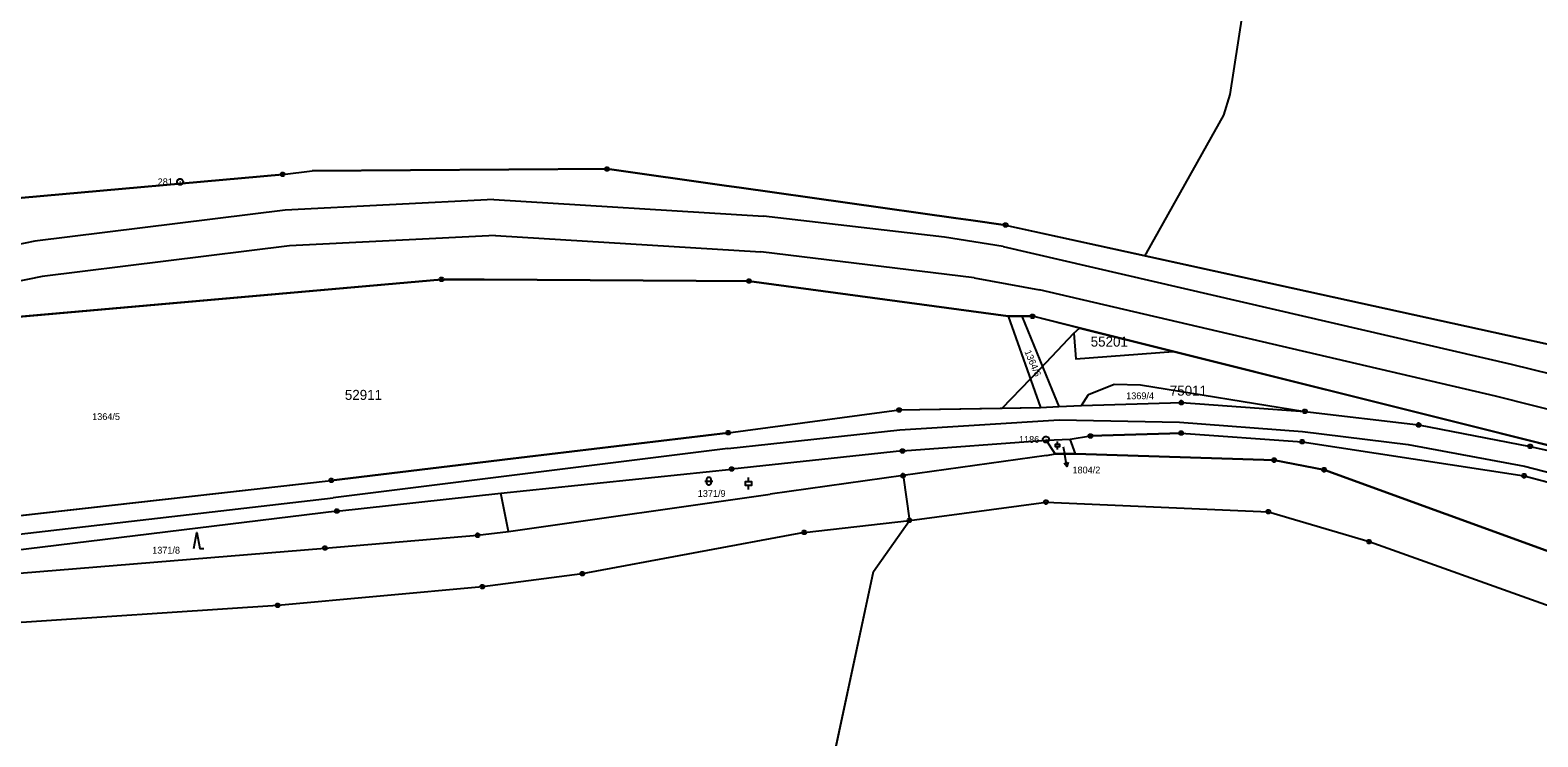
# Model space of a CAD drawing. Extents: x -779618 to -776429, y -1144546 to -1143350.
# Drawn here: x -778034.7 to -777658, y -1143732.5 to -1143556 of the extents above; entities that cross this region are included whole.
import ezdxf

# ---------------------------------------------------------------- set-up
doc = ezdxf.new("R2010")
doc.units = 0
for name, color, linetype in [('1', 7, 'Continuous'), ('11', 7, 'Continuous'), ('2', 7, 'Continuous'), ('3', 7, 'Continuous'), ('4', 7, 'Continuous'), ('6', 7, 'Continuous'), ('7', 7, 'Continuous'), ('8', 7, 'Continuous')]:
    doc.layers.add(name, color=color, linetype=linetype)

msp = doc.modelspace()

# ---------------------------------------------------------------- linework, layer by layer
at = {"layer": '1'}
for p, q in [((-777971.64, -1143592.01), (-777964.3, -1143591.17)), ((-777890.59, -1143590.67), (-777964.3, -1143591.17)), ((-777860.75, -1143594.87), (-777890.59, -1143590.67)), ((-777971.64, -1143592.01), (-778036.9, -1143597.86)), ((-777857.58, -1143595.32), (-777860.75, -1143594.87)), ((-777803.43, -1143602.93), (-777857.58, -1143595.32)), ((-777799.69, -1143603.46), (-777803.43, -1143602.93)), ((-777791.04, -1143604.67), (-777799.69, -1143603.46)), ((-777791.04, -1143604.67), (-777558.56, -1143655.7)), ((-778063.42, -1143629.9), (-777931.96, -1143618.26)), ((-777931.96, -1143618.26), (-777922.61, -1143618.31)), ((-777922.61, -1143618.31), (-777921.25, -1143618.32)), ((-777921.25, -1143618.32), (-777855.1, -1143618.66)), ((-777855.1, -1143618.66), (-777790.37, -1143627.42)), ((-777790.37, -1143627.42), (-777782.23, -1143650.25)), ((-777790.37, -1143627.42), (-777786.92, -1143627.45)), ((-777786.92, -1143627.45), (-777784.28, -1143627.47)), ((-777786.92, -1143627.45), (-777779.41, -1143645.76)), ((-777672.41, -1143655.46), (-777784.28, -1143627.47)), ((-777779.41, -1143645.76), (-777777.65, -1143650.04)), ((-777771.99, -1143649.79), (-777770.26, -1143647.04)), ((-777770.26, -1143647.04), (-777763.86, -1143644.46)), ((-777763.86, -1143644.46), (-777757.25, -1143644.57)), ((-777757.25, -1143644.57), (-777716.22, -1143651.23)), ((-777860.31, -1143656.58), (-777817.61, -1143650.87)), ((-777817.61, -1143650.87), (-777782.23, -1143650.25)), ((-777782.23, -1143650.25), (-777777.65, -1143650.04)), ((-777777.65, -1143650.04), (-777771.99, -1143649.79)), ((-777771.99, -1143649.79), (-777747.07, -1143649.03)), ((-777747.07, -1143649.03), (-777716.22, -1143651.23)), ((-777716.22, -1143651.23), (-777687.78, -1143654.61)), ((-777687.78, -1143654.61), (-777659.91, -1143659.97)), ((-777643.12, -1143662.79), (-777672.41, -1143655.46)), ((-777860.31, -1143656.58), (-777916.16, -1143663.29)), ((-777816.72, -1143661.12), (-777780.87, -1143658.4)), ((-777780.87, -1143658.4), (-777774.83, -1143658.21)), ((-777778.59, -1143661.83), (-777780.87, -1143658.4)), ((-777774.83, -1143658.21), (-777769.78, -1143657.38)), ((-777773.53, -1143661.8), (-777774.83, -1143658.21)), ((-777747.1, -1143656.66), (-777769.78, -1143657.38)), ((-777747.1, -1143656.66), (-777716.9, -1143658.83)), ((-777716.9, -1143658.83), (-777661.41, -1143667.34)), ((-777816.72, -1143661.12), (-777859.44, -1143665.66)), ((-777780.79, -1143662.22), (-777816.62, -1143667.27)), ((-777780.79, -1143662.22), (-777778.59, -1143661.83)), ((-777778.59, -1143661.83), (-777773.53, -1143661.8)), ((-777773.53, -1143661.8), (-777723.87, -1143663.43)), ((-777659.91, -1143659.97), (-777643.37, -1143663.67)), ((-777917.42, -1143663.44), (-777959.48, -1143668.5)), ((-777916.16, -1143663.29), (-777917.42, -1143663.44)), ((-777917.11, -1143671.65), (-777859.44, -1143665.66)), ((-777723.87, -1143663.43), (-777711.36, -1143665.84)), ((-777711.36, -1143665.84), (-777650.39, -1143687.95)), ((-778043.88, -1143677.97), (-777959.48, -1143668.5)), ((-777816.62, -1143667.27), (-777849.81, -1143671.94)), ((-777816.62, -1143667.27), (-777815.03, -1143678.47)), ((-777661.41, -1143667.34), (-777645.06, -1143671.66)), ((-777958.1, -1143676.15), (-777917.11, -1143671.65)), ((-777915.24, -1143681.28), (-777917.11, -1143671.65)), ((-777915.24, -1143681.28), (-777849.81, -1143671.94)), ((-777815.03, -1143678.47), (-777780.89, -1143673.92)), ((-777780.89, -1143673.92), (-777725.33, -1143676.3)), ((-777958.1, -1143676.15), (-778057.57, -1143688.29)), ((-777725.33, -1143676.3), (-777700.17, -1143683.78)), ((-777922.91, -1143682.18), (-777915.24, -1143681.28)), ((-777841.31, -1143681.49), (-777896.76, -1143691.8)), ((-777841.31, -1143681.49), (-777815.03, -1143678.47)), ((-777823.97, -1143691.22), (-777815.03, -1143678.47)), ((-778037.43, -1143691.63), (-777961.06, -1143685.39)), ((-777961.06, -1143685.39), (-777922.91, -1143682.18)), ((-777700.17, -1143683.78), (-777654.9, -1143699.9)), ((-777896.76, -1143691.8), (-777921.73, -1143695.03)), ((-777864.55, -1143880.59), (-777823.97, -1143691.22)), ((-777921.73, -1143695.03), (-777972.88, -1143699.73)), ((-777972.88, -1143699.73), (-778113.43, -1143708.98))]:
    msp.add_line(p, q, dxfattribs=at)
at = {"layer": '11'}
for p, q in [((-777773.91, -1143631.7), (-777772.53, -1143630.41)), ((-777772.53, -1143630.41), (-777749.15, -1143636.26))]:
    msp.add_line(p, q, dxfattribs=at)
for points in [[(-777756.31, -1143612.29), (-777755.79, -1143611.67), (-777736.5, -1143577.24), (-777734.89, -1143572.06), (-777731.77, -1143552.16)], [(-778102.74, -1143613.61), (-778067.87, -1143604.7), (-778036.9, -1143597.86), (-777971.64, -1143592.01), (-777964.3, -1143591.17), (-777890.59, -1143590.67), (-777860.75, -1143594.87), (-777857.58, -1143595.32), (-777803.43, -1143602.93), (-777799.69, -1143603.46), (-777791.04, -1143604.67), (-777756.31, -1143612.29)], [(-777756.31, -1143612.29), (-777558.56, -1143655.7)], [(-777772.53, -1143630.41), (-777784.28, -1143627.47), (-777786.92, -1143627.45), (-777790.37, -1143627.42), (-777855.1, -1143618.66), (-777921.25, -1143618.32), (-777922.61, -1143618.31), (-777931.96, -1143618.26), (-778063.42, -1143629.9)], [(-777791.87, -1143650.42), (-777784.77, -1143643.14), (-777783.58, -1143641.92), (-777773.91, -1143631.7)], [(-777773.91, -1143631.7), (-777773.44, -1143638.14), (-777749.15, -1143636.26)], [(-777749.15, -1143636.26), (-777672.41, -1143655.46), (-777644.03, -1143662.56)], [(-778043.88, -1143677.97), (-777959.48, -1143668.5), (-777917.42, -1143663.44), (-777916.16, -1143663.29), (-777860.31, -1143656.58), (-777817.61, -1143650.87), (-777791.87, -1143650.42)], [(-777791.87, -1143650.42), (-777782.23, -1143650.25), (-777777.65, -1143650.04), (-777771.99, -1143649.79), (-777747.07, -1143649.03), (-777716.22, -1143651.23), (-777687.78, -1143654.61), (-777659.91, -1143659.97), (-777643.37, -1143663.67), (-777640.4, -1143664.48)], [(-777559.18, -1143723.2), (-777559.79, -1143725), (-777582.96, -1143716.06), (-777650.39, -1143687.95), (-777711.36, -1143665.84), (-777723.87, -1143663.43), (-777773.53, -1143661.8), (-777778.59, -1143661.83), (-777780.87, -1143658.4), (-777774.83, -1143658.21), (-777769.78, -1143657.38), (-777747.1, -1143656.66), (-777716.9, -1143658.83), (-777661.41, -1143667.34), (-777645.06, -1143671.66), (-777622.38, -1143677.44), (-777615.24, -1143679.48)], [(-777835.96, -1143747.19), (-777823.97, -1143691.22), (-777815.03, -1143678.47), (-777780.89, -1143673.92), (-777725.33, -1143676.3), (-777700.17, -1143683.78), (-777654.9, -1143699.9), (-777586.96, -1143728.55), (-777571.45, -1143734.73), (-777568.02, -1143736.1), (-777554, -1143741.68), (-777592.84, -1143868.11), (-777585.29, -1143865.94), (-777580.95, -1143851.46), (-777575.32, -1143832.68), (-777574.4, -1143829.61), (-777567.68, -1143807.53), (-777564.44, -1143796.78), (-777561.56, -1143787.19), (-777558.25, -1143776.21), (-777548.54, -1143741.84), (-777524.39, -1143753.1), (-777521.49, -1143753.86)]]:
    msp.add_lwpolyline(points, dxfattribs=at)
at = {"layer": '3'}
for p, q in [((-777778, -1143659.45), (-777778, -1143658.78)), ((-777855.2, -1143668.75), (-777855.2, -1143667.75))]:
    msp.add_line(p, q, dxfattribs=at)
for points in [[(-777778, -1143660.79), (-777778, -1143660.12), (-777778.5, -1143660.12), (-777778.5, -1143659.45), (-777778, -1143659.45), (-777777.5, -1143659.45), (-777777.5, -1143660.12), (-777778, -1143660.12)], [(-777866.14, -1143668.66), (-777864.87, -1143668.66), (-777864.14, -1143668.66)], [(-777855.2, -1143670.75), (-777855.2, -1143669.75), (-777855.95, -1143669.75), (-777855.95, -1143668.75), (-777855.2, -1143668.75), (-777854.45, -1143668.75), (-777854.45, -1143669.75), (-777855.2, -1143669.75)], [(-777993.82, -1143685.46), (-777993.07, -1143681.46), (-777992.32, -1143685.46), (-777991.32, -1143685.46)]]:
    msp.add_lwpolyline(points, dxfattribs=at)
msp.add_lwpolyline([(-777865.64, -1143668.16), (-777865.54, -1143667.87), (-777865.29, -1143667.69), (-777864.98, -1143667.69), (-777864.73, -1143667.87), (-777864.63, -1143668.16), (-777864.63, -1143669.16), (-777864.73, -1143669.45), (-777864.98, -1143669.63), (-777865.29, -1143669.63), (-777865.54, -1143669.45), (-777865.64, -1143669.16)], close=True, dxfattribs=at)
at = {"layer": '4'}
for p, q in [((-777918.9, -1143598.31), (-777971.02, -1143600.96)), ((-777918.9, -1143598.31), (-777851.52, -1143602.45)), ((-777971.02, -1143600.96), (-778033.6, -1143608.73)), ((-777806.25, -1143607.72), (-777851.52, -1143602.45)), ((-778033.6, -1143608.73), (-778084.35, -1143619.27)), ((-777969.91, -1143609.89), (-778031.77, -1143617.54)), ((-777918.44, -1143607.3), (-777969.91, -1143609.89)), ((-777918.44, -1143607.3), (-777852.12, -1143611.35)), ((-777791.59, -1143610.08), (-777806.25, -1143607.72)), ((-777791.59, -1143610.08), (-777664.65, -1143639.46)), ((-777798.87, -1143617.83), (-777852.12, -1143611.35)), ((-778031.77, -1143617.54), (-778080.66, -1143627.39)), ((-777798.87, -1143617.83), (-777782.49, -1143620.87)), ((-777668.6, -1143647.45), (-777782.49, -1143620.87)), ((-777664.65, -1143639.46), (-777549.5, -1143667.53)), ((-777554.18, -1143676), (-777668.6, -1143647.45))]:
    msp.add_line(p, q, dxfattribs=at)
at = {"layer": '6'}
for p, q in [((-777817.46, -1143655.82), (-777777.61, -1143653.37)), ((-777777.61, -1143653.37), (-777747.56, -1143653.93)), ((-777747.56, -1143653.93), (-777716.77, -1143656.3)), ((-777860.4, -1143660.49), (-777817.46, -1143655.82)), ((-777716.77, -1143656.3), (-777690.39, -1143659.51)), ((-777860.4, -1143660.49), (-777958.98, -1143672.82)), ((-777690.39, -1143659.51), (-777661.33, -1143664.94)), ((-777661.33, -1143664.94), (-777621.71, -1143675.3)), ((-778058.2, -1143684.29), (-777958.98, -1143672.82))]:
    msp.add_line(p, q, dxfattribs=at)
at = {"layer": '7'}
for p in [(-777776.59, -1143660.09), (-777775.67, -1143665.03)]:
    msp.add_line(p, (-777776.22, -1143662.08), dxfattribs=at)
msp.add_lwpolyline([(-777775.36, -1143663.95), (-777775.67, -1143665.03), (-777776.34, -1143664.14)], dxfattribs=at)
at = {"layer": '8'}
for p, q in [((-777890.71, -1143590.67), (-777890.47, -1143590.67)), ((-777997.3, -1143593.88), (-777997.2, -1143593.88)), ((-777971.76, -1143592.01), (-777971.52, -1143592.01)), ((-777791.16, -1143604.67), (-777790.92, -1143604.67)), ((-777932.08, -1143618.26), (-777931.84, -1143618.26)), ((-777855.22, -1143618.66), (-777854.98, -1143618.66)), ((-777784.4, -1143627.47), (-777784.16, -1143627.47)), ((-777817.73, -1143650.87), (-777817.49, -1143650.87)), ((-777747.19, -1143649.03), (-777746.95, -1143649.03)), ((-777716.34, -1143651.23), (-777716.1, -1143651.23)), ((-777687.9, -1143654.61), (-777687.66, -1143654.61)), ((-777860.43, -1143656.58), (-777860.19, -1143656.58)), ((-777780.97, -1143658.24), (-777780.87, -1143658.24)), ((-777769.9, -1143657.38), (-777769.66, -1143657.38)), ((-777747.22, -1143656.66), (-777746.98, -1143656.66)), ((-777717.02, -1143658.83), (-777716.78, -1143658.83)), ((-777816.84, -1143661.12), (-777816.6, -1143661.12)), ((-777660.03, -1143659.97), (-777659.79, -1143659.97)), ((-777859.56, -1143665.66), (-777859.32, -1143665.66)), ((-777723.99, -1143663.43), (-777723.75, -1143663.43)), ((-777711.48, -1143665.84), (-777711.24, -1143665.84)), ((-777959.6, -1143668.5), (-777959.36, -1143668.5)), ((-777816.74, -1143667.27), (-777816.5, -1143667.27)), ((-777661.53, -1143667.34), (-777661.29, -1143667.34)), ((-777781.01, -1143673.92), (-777780.77, -1143673.92)), ((-777958.22, -1143676.15), (-777957.98, -1143676.15)), ((-777725.45, -1143676.3), (-777725.21, -1143676.3)), ((-777841.43, -1143681.49), (-777841.19, -1143681.49)), ((-777815.15, -1143678.47), (-777814.91, -1143678.47)), ((-777961.18, -1143685.39), (-777960.94, -1143685.39)), ((-777923.03, -1143682.18), (-777922.79, -1143682.18)), ((-777700.29, -1143683.78), (-777700.05, -1143683.78)), ((-777896.88, -1143691.8), (-777896.64, -1143691.8)), ((-777921.85, -1143695.03), (-777921.61, -1143695.03)), ((-777973, -1143699.73), (-777972.76, -1143699.73))]:
    msp.add_line(p, q, dxfattribs=at)
for points in [[(-777971.49, -1143591.53), (-777971.24, -1143591.71), (-777971.14, -1143592), (-777971.24, -1143592.29), (-777971.49, -1143592.47), (-777971.8, -1143592.47), (-777972.05, -1143592.29), (-777972.15, -1143592), (-777972.05, -1143591.71), (-777971.8, -1143591.53)], [(-777890.44, -1143590.19), (-777890.19, -1143590.37), (-777890.09, -1143590.66), (-777890.19, -1143590.95), (-777890.44, -1143591.13), (-777890.75, -1143591.13), (-777891, -1143590.95), (-777891.1, -1143590.66), (-777891, -1143590.37), (-777890.75, -1143590.19)], [(-777997.06, -1143593.16), (-777996.72, -1143593.35), (-777996.53, -1143593.69), (-777996.53, -1143594.08), (-777996.72, -1143594.42), (-777997.06, -1143594.61), (-777997.45, -1143594.61), (-777997.79, -1143594.42), (-777997.98, -1143594.08), (-777997.98, -1143593.69), (-777997.79, -1143593.35), (-777997.45, -1143593.16)], [(-777790.89, -1143604.19), (-777790.64, -1143604.37), (-777790.54, -1143604.66), (-777790.64, -1143604.95), (-777790.89, -1143605.13), (-777791.2, -1143605.13), (-777791.45, -1143604.95), (-777791.55, -1143604.66), (-777791.45, -1143604.37), (-777791.2, -1143604.19)], [(-777931.81, -1143617.78), (-777931.56, -1143617.96), (-777931.46, -1143618.25), (-777931.56, -1143618.54), (-777931.81, -1143618.72), (-777932.12, -1143618.72), (-777932.37, -1143618.54), (-777932.47, -1143618.25), (-777932.37, -1143617.96), (-777932.12, -1143617.78)], [(-777854.95, -1143618.18), (-777854.7, -1143618.36), (-777854.6, -1143618.65), (-777854.7, -1143618.94), (-777854.95, -1143619.12), (-777855.26, -1143619.12), (-777855.51, -1143618.94), (-777855.61, -1143618.65), (-777855.51, -1143618.36), (-777855.26, -1143618.18)], [(-777784.13, -1143626.99), (-777783.88, -1143627.17), (-777783.78, -1143627.46), (-777783.88, -1143627.75), (-777784.13, -1143627.93), (-777784.44, -1143627.93), (-777784.69, -1143627.75), (-777784.79, -1143627.46), (-777784.69, -1143627.17), (-777784.44, -1143626.99)], [(-777817.46, -1143650.39), (-777817.21, -1143650.57), (-777817.11, -1143650.86), (-777817.21, -1143651.15), (-777817.46, -1143651.33), (-777817.77, -1143651.33), (-777818.02, -1143651.15), (-777818.12, -1143650.86), (-777818.02, -1143650.57), (-777817.77, -1143650.39)], [(-777746.92, -1143648.55), (-777746.67, -1143648.73), (-777746.57, -1143649.02), (-777746.67, -1143649.31), (-777746.92, -1143649.49), (-777747.23, -1143649.49), (-777747.48, -1143649.31), (-777747.58, -1143649.02), (-777747.48, -1143648.73), (-777747.23, -1143648.55)], [(-777716.07, -1143650.75), (-777715.82, -1143650.93), (-777715.72, -1143651.22), (-777715.82, -1143651.51), (-777716.07, -1143651.69), (-777716.38, -1143651.69), (-777716.63, -1143651.51), (-777716.73, -1143651.22), (-777716.63, -1143650.93), (-777716.38, -1143650.75)], [(-777687.63, -1143654.13), (-777687.38, -1143654.31), (-777687.28, -1143654.6), (-777687.38, -1143654.89), (-777687.63, -1143655.07), (-777687.94, -1143655.07), (-777688.19, -1143654.89), (-777688.29, -1143654.6), (-777688.19, -1143654.31), (-777687.94, -1143654.13)], [(-777860.16, -1143656.1), (-777859.91, -1143656.28), (-777859.81, -1143656.57), (-777859.91, -1143656.86), (-777860.16, -1143657.04), (-777860.47, -1143657.04), (-777860.72, -1143656.86), (-777860.82, -1143656.57), (-777860.72, -1143656.28), (-777860.47, -1143656.1)], [(-777780.73, -1143657.52), (-777780.39, -1143657.71), (-777780.2, -1143658.05), (-777780.2, -1143658.44), (-777780.39, -1143658.78), (-777780.73, -1143658.97), (-777781.12, -1143658.97), (-777781.46, -1143658.78), (-777781.65, -1143658.44), (-777781.65, -1143658.05), (-777781.46, -1143657.71), (-777781.12, -1143657.52)], [(-777769.63, -1143656.9), (-777769.38, -1143657.08), (-777769.28, -1143657.37), (-777769.38, -1143657.66), (-777769.63, -1143657.84), (-777769.94, -1143657.84), (-777770.19, -1143657.66), (-777770.29, -1143657.37), (-777770.19, -1143657.08), (-777769.94, -1143656.9)], [(-777746.95, -1143656.18), (-777746.7, -1143656.36), (-777746.6, -1143656.65), (-777746.7, -1143656.94), (-777746.95, -1143657.12), (-777747.26, -1143657.12), (-777747.51, -1143656.94), (-777747.61, -1143656.65), (-777747.51, -1143656.36), (-777747.26, -1143656.18)], [(-777716.75, -1143658.35), (-777716.5, -1143658.53), (-777716.4, -1143658.82), (-777716.5, -1143659.11), (-777716.75, -1143659.29), (-777717.06, -1143659.29), (-777717.31, -1143659.11), (-777717.41, -1143658.82), (-777717.31, -1143658.53), (-777717.06, -1143658.35)], [(-777816.57, -1143660.64), (-777816.32, -1143660.82), (-777816.22, -1143661.11), (-777816.32, -1143661.4), (-777816.57, -1143661.58), (-777816.88, -1143661.58), (-777817.13, -1143661.4), (-777817.23, -1143661.11), (-777817.13, -1143660.82), (-777816.88, -1143660.64)], [(-777723.72, -1143662.95), (-777723.47, -1143663.13), (-777723.37, -1143663.42), (-777723.47, -1143663.71), (-777723.72, -1143663.89), (-777724.03, -1143663.89), (-777724.28, -1143663.71), (-777724.38, -1143663.42), (-777724.28, -1143663.13), (-777724.03, -1143662.95)], [(-777659.76, -1143659.49), (-777659.51, -1143659.67), (-777659.41, -1143659.96), (-777659.51, -1143660.25), (-777659.76, -1143660.43), (-777660.07, -1143660.43), (-777660.32, -1143660.25), (-777660.42, -1143659.96), (-777660.32, -1143659.67), (-777660.07, -1143659.49)], [(-777859.29, -1143665.18), (-777859.04, -1143665.36), (-777858.94, -1143665.65), (-777859.04, -1143665.94), (-777859.29, -1143666.12), (-777859.6, -1143666.12), (-777859.85, -1143665.94), (-777859.95, -1143665.65), (-777859.85, -1143665.36), (-777859.6, -1143665.18)], [(-777816.47, -1143666.79), (-777816.22, -1143666.97), (-777816.12, -1143667.26), (-777816.22, -1143667.55), (-777816.47, -1143667.73), (-777816.78, -1143667.73), (-777817.03, -1143667.55), (-777817.13, -1143667.26), (-777817.03, -1143666.97), (-777816.78, -1143666.79)], [(-777711.21, -1143665.36), (-777710.96, -1143665.54), (-777710.86, -1143665.83), (-777710.96, -1143666.12), (-777711.21, -1143666.3), (-777711.52, -1143666.3), (-777711.77, -1143666.12), (-777711.87, -1143665.83), (-777711.77, -1143665.54), (-777711.52, -1143665.36)], [(-777661.26, -1143666.86), (-777661.01, -1143667.04), (-777660.91, -1143667.33), (-777661.01, -1143667.62), (-777661.26, -1143667.8), (-777661.57, -1143667.8), (-777661.82, -1143667.62), (-777661.92, -1143667.33), (-777661.82, -1143667.04), (-777661.57, -1143666.86)], [(-777959.33, -1143668.02), (-777959.08, -1143668.2), (-777958.98, -1143668.49), (-777959.08, -1143668.78), (-777959.33, -1143668.96), (-777959.64, -1143668.96), (-777959.89, -1143668.78), (-777959.99, -1143668.49), (-777959.89, -1143668.2), (-777959.64, -1143668.02)], [(-777780.74, -1143673.44), (-777780.49, -1143673.62), (-777780.39, -1143673.91), (-777780.49, -1143674.2), (-777780.74, -1143674.38), (-777781.05, -1143674.38), (-777781.3, -1143674.2), (-777781.4, -1143673.91), (-777781.3, -1143673.62), (-777781.05, -1143673.44)], [(-777957.95, -1143675.67), (-777957.7, -1143675.85), (-777957.6, -1143676.14), (-777957.7, -1143676.43), (-777957.95, -1143676.61), (-777958.26, -1143676.61), (-777958.51, -1143676.43), (-777958.61, -1143676.14), (-777958.51, -1143675.85), (-777958.26, -1143675.67)], [(-777814.88, -1143677.99), (-777814.63, -1143678.17), (-777814.53, -1143678.46), (-777814.63, -1143678.75), (-777814.88, -1143678.93), (-777815.19, -1143678.93), (-777815.44, -1143678.75), (-777815.54, -1143678.46), (-777815.44, -1143678.17), (-777815.19, -1143677.99)], [(-777725.18, -1143675.82), (-777724.93, -1143676), (-777724.83, -1143676.29), (-777724.93, -1143676.58), (-777725.18, -1143676.76), (-777725.49, -1143676.76), (-777725.74, -1143676.58), (-777725.84, -1143676.29), (-777725.74, -1143676), (-777725.49, -1143675.82)], [(-777922.76, -1143681.7), (-777922.51, -1143681.88), (-777922.41, -1143682.17), (-777922.51, -1143682.46), (-777922.76, -1143682.64), (-777923.07, -1143682.64), (-777923.32, -1143682.46), (-777923.42, -1143682.17), (-777923.32, -1143681.88), (-777923.07, -1143681.7)], [(-777841.16, -1143681.01), (-777840.91, -1143681.19), (-777840.81, -1143681.48), (-777840.91, -1143681.77), (-777841.16, -1143681.95), (-777841.47, -1143681.95), (-777841.72, -1143681.77), (-777841.82, -1143681.48), (-777841.72, -1143681.19), (-777841.47, -1143681.01)], [(-777960.91, -1143684.91), (-777960.66, -1143685.09), (-777960.56, -1143685.38), (-777960.66, -1143685.67), (-777960.91, -1143685.85), (-777961.22, -1143685.85), (-777961.47, -1143685.67), (-777961.57, -1143685.38), (-777961.47, -1143685.09), (-777961.22, -1143684.91)], [(-777700.02, -1143683.3), (-777699.77, -1143683.48), (-777699.67, -1143683.77), (-777699.77, -1143684.06), (-777700.02, -1143684.24), (-777700.33, -1143684.24), (-777700.58, -1143684.06), (-777700.68, -1143683.77), (-777700.58, -1143683.48), (-777700.33, -1143683.3)], [(-777896.61, -1143691.32), (-777896.36, -1143691.5), (-777896.26, -1143691.79), (-777896.36, -1143692.08), (-777896.61, -1143692.26), (-777896.92, -1143692.26), (-777897.17, -1143692.08), (-777897.27, -1143691.79), (-777897.17, -1143691.5), (-777896.92, -1143691.32)], [(-777921.58, -1143694.55), (-777921.33, -1143694.73), (-777921.23, -1143695.02), (-777921.33, -1143695.31), (-777921.58, -1143695.49), (-777921.89, -1143695.49), (-777922.14, -1143695.31), (-777922.24, -1143695.02), (-777922.14, -1143694.73), (-777921.89, -1143694.55)], [(-777972.73, -1143699.25), (-777972.48, -1143699.43), (-777972.38, -1143699.72), (-777972.48, -1143700.01), (-777972.73, -1143700.19), (-777973.04, -1143700.19), (-777973.29, -1143700.01), (-777973.39, -1143699.72), (-777973.29, -1143699.43), (-777973.04, -1143699.25)]]:
    msp.add_lwpolyline(points, close=True, dxfattribs=at)

# ---------------------------------------------------------------- texts
at = {"layer": '11'}
for s, p in [('55201', (-777769.73, -1143635.05)), ('52911', (-777956.1, -1143648.36)), ('75011', (-777749.97, -1143647.31))]:
    msp.add_text(s, height=2.5, dxfattribs=at).set_placement(p)
at = {"layer": '2'}
msp.add_text('1364/6', height=1.7, rotation=292.896, dxfattribs=at).set_placement((-777786.31, -1143636.32))
for s, height, p in [('1369/4', 1.7, (-777760.86, -1143648.2)), ('1364/5', 1.7, (-778019.24, -1143653.39)), ('1804/2', 0.1, (-777776.57, -1143660.09)), ('1371/9', 1.7, (-777867.91, -1143672.6)), ('1371/8', 1.7, (-778004.24, -1143686.77))]:
    msp.add_text(s, height=height, dxfattribs=at).set_placement(p)
at = {"layer": '7'}
msp.add_text('1804/2', height=1.7, dxfattribs=at).set_placement((-777774.28, -1143666.73))
at = {"layer": '8'}
for s, p in [('281', (-778002.87, -1143594.73)), ('1186', (-777787.64, -1143659.09))]:
    msp.add_text(s, height=1.7, dxfattribs=at).set_placement(p)

doc.saveas('drawing.dxf')
